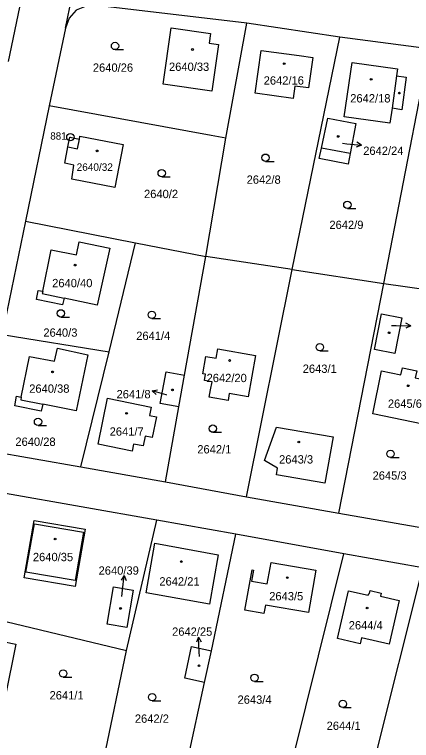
# Model space of a CAD drawing. Extents: x -733394 to -722299, y -1082822 to -1075049.
# Drawn here: x -728401.3 to -728320.2, y -1078430.2 to -1078281.8 of the extents above; entities that cross this region are included whole.
import ezdxf

# ---------------------------------------------------------------- set-up
doc = ezdxf.new("R2010")
doc.units = 0
for name, color, linetype in [('Hranice parcel', 7, 'Continuous'), ('Parcelní čísla', 7, 'Continuous'), ('Pop  PČ popisy', 7, 'Continuous'), ('Vnitřní kresba', 7, 'Continuous'), ('Značky bodu BP', 7, 'Continuous'), ('Značky budov', 7, 'Continuous'), ('Značky kultur', 7, 'Continuous')]:
    doc.layers.add(name, color=color, linetype=linetype)

msp = doc.modelspace()

# ---------------------------------------------------------------- linework, layer by layer
at = {"layer": 'Hranice parcel'}
for p, q in [((-728390.85, -1078284.56), (-728387.28, -1078266.8)), ((-728402.51, -1078291.38), (-728400.21, -1078280.32)), ((-728358.07, -1078307.09), (-728353.81, -1078283.57)), ((-728334.85, -1078286.41), (-728353.81, -1078283.57)), ((-728390.85, -1078284.56), (-728394.18, -1078300.46)), ((-728344.55, -1078333.93), (-728334.85, -1078286.41)), ((-728316.49, -1078288.87), (-728334.85, -1078286.41)), ((-728325.85, -1078336.81), (-728317.77, -1078295.39)), ((-728394.18, -1078300.46), (-728399, -1078324.07)), ((-728362.22, -1078331.29), (-728358.07, -1078307.09)), ((-728399, -1078324.07), (-728403.81, -1078347.23)), ((-728399, -1078324.07), (-728376.55, -1078328.47)), ((-728381.93, -1078350.73), (-728376.55, -1078328.47)), ((-728376.55, -1078328.47), (-728362.22, -1078331.29)), ((-728366.54, -1078355.54), (-728362.22, -1078331.29)), ((-728344.55, -1078333.93), (-728362.22, -1078331.29)), ((-728353.88, -1078380.37), (-728344.55, -1078333.93)), ((-728344.55, -1078333.93), (-728325.85, -1078336.81)), ((-728335.01, -1078383.71), (-728325.85, -1078336.81)), ((-728325.85, -1078336.81), (-728307.56, -1078339.37)), ((-728403.81, -1078347.23), (-728381.93, -1078350.73)), ((-728387.69, -1078374.27), (-728381.93, -1078350.73)), ((-728367.7, -1078362.01), (-728366.54, -1078355.54)), ((-728370.45, -1078377.35), (-728367.7, -1078362.01)), ((-728387.69, -1078374.27), (-728370.45, -1078377.35)), ((-728370.45, -1078377.35), (-728353.88, -1078380.37)), ((-728353.88, -1078380.37), (-728335.01, -1078383.71)), ((-728335.01, -1078383.71), (-728317.45, -1078386.83)), ((-728378.38, -1078411.81), (-728372.18, -1078385.17)), ((-728356.03, -1078388.06), (-728372.18, -1078385.17)), ((-728361.06, -1078411.87), (-728356.03, -1078388.06)), ((-728334.03, -1078392.02), (-728356.03, -1078388.06)), ((-728346.03, -1078440.53), (-728334.03, -1078392.02)), ((-728317.84, -1078394.92), (-728334.03, -1078392.02)), ((-728330.19, -1078443.91), (-728317.84, -1078394.92)), ((-728415.02, -1078403.04), (-728378.38, -1078411.81)), ((-728383.06, -1078434.27), (-728378.38, -1078411.81)), ((-728362.45, -1078418.35), (-728361.06, -1078411.87)), ((-728366.55, -1078437.26), (-728362.45, -1078418.35))]:
    msp.add_line(p, q, dxfattribs=at)
for points in [[(-728353.81, -1078283.57), (-728384.47, -1078279.93), (-728386.62, -1078280.08), (-728388.64, -1078280.94), (-728390.12, -1078282.56), (-728390.85, -1078284.56)], [(-728360.97, -1078297.44), (-728370.9, -1078296.03), (-728369.25, -1078284.53), (-728361.2, -1078285.71), (-728361.48, -1078287.66), (-728359.58, -1078287.94), (-728360.97, -1078297.44)], [(-728344.33, -1078298.96), (-728352.13, -1078297.9), (-728350.91, -1078289.13), (-728343.12, -1078290.21), (-728340.31, -1078290.6), (-728341.21, -1078296.8), (-728343.98, -1078296.42), (-728344.33, -1078298.96)], [(-728324.58, -1078304.03), (-728333.91, -1078302.7), (-728332.33, -1078291.58), (-728323.04, -1078292.88), (-728323.24, -1078294.32), (-728321.26, -1078294.63), (-728322.14, -1078301.27), (-728324.16, -1078300.96), (-728324.58, -1078304.03)], [(-728358.07, -1078307.09), (-728361.07, -1078306.54), (-728394.18, -1078300.46)], [(-728333.13, -1078312.39), (-728339.01, -1078311.26), (-728338.56, -1078309.1), (-728337.29, -1078302.98), (-728331.56, -1078304.06), (-728332.72, -1078310.21), (-728333.13, -1078312.39)], [(-728380.78, -1078317.15), (-728389.59, -1078315.48), (-728389.12, -1078312.61), (-728390.98, -1078312.19), (-728390.34, -1078308.87), (-728389.96, -1078306.89), (-728388.01, -1078307.27), (-728387.89, -1078306.67), (-728379.07, -1078308.34), (-728380.78, -1078317.15)], [(-728395.49, -1078338.35), (-728393.75, -1078329.9), (-728388.58, -1078330.91), (-728388.05, -1078328.28), (-728381.8, -1078329.55), (-728384.38, -1078341.19), (-728391.12, -1078339.78), (-728391.47, -1078341.12), (-728396.79, -1078340.07), (-728396.4, -1078338.2), (-728395.49, -1078338.35)], [(-728322.18, -1078343.78), (-728323.58, -1078351.09), (-728327.74, -1078350.25), (-728326.3, -1078342.98), (-728322.18, -1078343.78)], [(-728399.88, -1078360.01), (-728398.17, -1078351.7), (-728393.07, -1078352.68), (-728392.46, -1078350.01), (-728386.32, -1078351.36), (-728388.65, -1078362.82), (-728395.48, -1078361.46), (-728395.83, -1078362.9), (-728401.23, -1078361.78), (-728400.83, -1078359.82), (-728399.88, -1078360.01)], [(-728361.5, -1078360.05), (-728361.2, -1078358.53), (-728360.92, -1078356.9), (-728362.48, -1078356.62), (-728362.26, -1078355.33), (-728362.81, -1078355.24), (-728362.2, -1078351.7), (-728360.08, -1078352.07), (-728359.74, -1078350.14), (-728352.05, -1078351.49), (-728353.54, -1078359.95), (-728357.4, -1078359.27), (-728357.65, -1078360.71), (-728361.5, -1078360.05)], [(-728367.7, -1078362.01), (-728371.49, -1078361.33), (-728370.32, -1078354.86), (-728366.54, -1078355.54)], [(-728328.07, -1078363.46), (-728326.31, -1078354.65), (-728322.33, -1078355.46), (-728322.03, -1078354.02), (-728319.12, -1078354.61), (-728319.42, -1078356.05), (-728314.09, -1078357.14), (-728315.9, -1078365.94), (-728328.07, -1078363.46)], [(-728377.23, -1078371.03), (-728384.18, -1078369.64), (-728382.27, -1078360.24), (-728373.37, -1078362.09), (-728373.7, -1078363.77), (-728372.28, -1078364.05), (-728373.15, -1078368.29), (-728374.59, -1078368), (-728375, -1078369.99), (-728376.95, -1078369.6), (-728377.23, -1078371.03)], [(-728347.72, -1078366.13), (-728336.15, -1078368.15), (-728337.85, -1078377.63), (-728347.76, -1078375.87), (-728347.53, -1078374.56), (-728350.21, -1078372.99), (-728347.72, -1078366.13)], [(-728408.11, -1078368.53), (-728406.47, -1078370.99), (-728387.69, -1078374.27)], [(-728372.18, -1078385.17), (-728403.09, -1078379.73), (-728405.64, -1078379.9), (-728408.04, -1078380.6), (-728410.06, -1078382.2), (-728411.32, -1078384.42)], [(-728397.27, -1078385.24), (-728386.85, -1078386.99), (-728388.9, -1078398.73), (-728399.27, -1078396.98), (-728397.27, -1078385.24)], [(-728359.64, -1078392.24), (-728361.45, -1078402.31), (-728374.39, -1078399.99), (-728372.6, -1078389.9), (-728359.64, -1078392.24)], [(-728339.7, -1078395.41), (-728341.21, -1078404.03), (-728350.03, -1078402.51), (-728350.33, -1078404.27), (-728354.2, -1078403.58), (-728352.75, -1078395.3), (-728352.46, -1078395.36), (-728352.85, -1078397.62), (-728349.63, -1078398.17), (-728348.87, -1078393.8), (-728339.7, -1078395.41)], [(-728382.31, -1078406.4), (-728381.03, -1078398.82), (-728377.01, -1078399.5), (-728378.3, -1078407.08), (-728382.31, -1078406.4)], [(-728326.51, -1078400.72), (-728322.7, -1078401.61), (-728324.76, -1078410.5), (-728330.36, -1078409.22), (-728330.63, -1078410.42), (-728335.27, -1078409.35), (-728333.06, -1078399.63), (-728329, -1078400.53), (-728328.92, -1078400.16), (-728328.77, -1078400.19), (-728328.63, -1078399.57), (-728326.36, -1078400.1), (-728326.51, -1078400.72)], [(-728411.01, -1078408.46), (-728400.97, -1078410.53), (-728403.15, -1078421.38), (-728413.24, -1078419.31), (-728411.01, -1078408.46)], [(-728362.45, -1078418.35), (-728366.5, -1078417.45), (-728365.08, -1078411.01), (-728361.06, -1078411.87)]]:
    msp.add_lwpolyline(points, dxfattribs=at)
at = {"layer": 'Pop  PČ popisy'}
for p, q in [((-728334.3, -1078308.12), (-728333.4, -1078308.21)), ((-728333.4, -1078308.21), (-728330.42, -1078308.52)), ((-728330.42, -1078308.52), (-728331.46, -1078308.92)), ((-728330.42, -1078308.52), (-728331.36, -1078307.92)), ((-728320.34, -1078345.43), (-728321.33, -1078344.91)), ((-728324.26, -1078345.37), (-728323.34, -1078345.38)), ((-728323.34, -1078345.38), (-728320.34, -1078345.43)), ((-728320.34, -1078345.43), (-728321.35, -1078345.92)), ((-728373.15, -1078358.72), (-728372.04, -1078358.52)), ((-728370.26, -1078359.55), (-728373.15, -1078358.72)), ((-728373.15, -1078358.72), (-728372.32, -1078359.48)), ((-728370.12, -1078359.59), (-728370.26, -1078359.55)), ((-728378.89, -1078396.48), (-728379.49, -1078397.42)), ((-728379.2, -1078399.46), (-728378.89, -1078396.48)), ((-728378.89, -1078396.48), (-728378.49, -1078397.52)), ((-728379.35, -1078400.79), (-728379.2, -1078399.46)), ((-728363.66, -1078409.08), (-728364.12, -1078410.1)), ((-728363.55, -1078412.08), (-728363.66, -1078409.08)), ((-728363.66, -1078409.08), (-728363.12, -1078410.06)), ((-728363.51, -1078413.07), (-728363.55, -1078412.08))]:
    msp.add_line(p, q, dxfattribs=at)
at = {"layer": 'Vnitřní kresba'}
for p, q in [((-728323.24, -1078294.32), (-728324.16, -1078300.96)), ((-728388.41, -1078309.24), (-728388.01, -1078307.27)), ((-728390.34, -1078308.87), (-728388.41, -1078309.24)), ((-728332.72, -1078310.21), (-728338.56, -1078309.1)), ((-728395.49, -1078338.35), (-728395.59, -1078338.84)), ((-728395.59, -1078338.84), (-728391.12, -1078339.78)), ((-728399.88, -1078360.01), (-728399.99, -1078360.57)), ((-728399.99, -1078360.57), (-728395.48, -1078361.46)), ((-728398.92, -1078395.82), (-728397.2, -1078385.91)), ((-728397.2, -1078385.91), (-728387.16, -1078387.62)), ((-728387.16, -1078387.62), (-728388.85, -1078397.52)), ((-728388.85, -1078397.52), (-728398.92, -1078395.82))]:
    msp.add_line(p, q, dxfattribs=at)
at = {"layer": 'Značky bodu BP'}
for radius in [0.75, 0.03]:
    msp.add_circle((-728389.86, -1078306.88), radius, dxfattribs=at)
at = {"layer": 'Značky budov'}
for centre in [(-728364.91, -1078288.95), (-728346.17, -1078291.85), (-728328.42, -1078295.05), (-728322.66, -1078297.87), (-728335.14, -1078306.73), (-728384.38, -1078309.68), (-728388.89, -1078333.02), (-728324.76, -1078346.86), (-728357.33, -1078352.53), (-728393.5, -1078354.86), (-728320.85, -1078357.7), (-728369, -1078358.53), (-728378.38, -1078363.34), (-728343.21, -1078369.19), (-728392.97, -1078389.03), (-728367.2, -1078393.63), (-728345.54, -1078396.91), (-728379.6, -1078403.21), (-728329.24, -1078403.13), (-728363.57, -1078414.93)]:
    msp.add_circle(centre, 0.175, dxfattribs=at)
at = {"layer": 'Značky kultur'}
for p, q in [((-728380.73, -1078288.98), (-728378.98, -1078288.98)), ((-728349.99, -1078311.82), (-728348.24, -1078311.82)), ((-728371.2, -1078314.99), (-728369.45, -1078314.99)), ((-728333.28, -1078321.45), (-728331.53, -1078321.45)), ((-728391.8, -1078343.64), (-728390.05, -1078343.64)), ((-728373.21, -1078343.95), (-728371.46, -1078343.95)), ((-728338.92, -1078350.54), (-728337.17, -1078350.54)), ((-728396.46, -1078365.8), (-728394.71, -1078365.8)), ((-728360.75, -1078367.21), (-728359, -1078367.21)), ((-728324.45, -1078372.37), (-728322.7, -1078372.37)), ((-728391.33, -1078417.26), (-728389.58, -1078417.26)), ((-728352.25, -1078418.13), (-728350.5, -1078418.13)), ((-728373.13, -1078422.1), (-728371.38, -1078422.1)), ((-728334.22, -1078423.48), (-728332.47, -1078423.48))]:
    msp.add_line(p, q, dxfattribs=at)
for centre in [(-728380.73, -1078288.23), (-728349.99, -1078311.07), (-728371.2, -1078314.24), (-728333.28, -1078320.7), (-728391.8, -1078342.89), (-728373.21, -1078343.2), (-728338.92, -1078349.79), (-728396.46, -1078365.05), (-728360.75, -1078366.46), (-728324.45, -1078371.62), (-728391.33, -1078416.51), (-728352.25, -1078417.38), (-728373.13, -1078421.35), (-728334.22, -1078422.73)]:
    msp.add_circle(centre, 0.75, dxfattribs=at)

# ---------------------------------------------------------------- texts
at = {"layer": 'Parcelní čísla'}
for s, height, p in [('2640/26', 1.7, (-728385.26, -1078293.5)), ('2640/33', 1.7, (-728369.71, -1078293.33)), ('2642/16', 1.7, (-728350.37, -1078296.13)), ('2642/18', 1.7, (-728332.69, -1078299.78)), ('2642/24', 1.7, (-728330.04, -1078310.5)), ('2640/32', 1.53, (-728388.57, -1078313.76)), ('2642/8', 1.7, (-728353.85, -1078316.4)), ('2640/2', 1.7, (-728374.81, -1078319.33)), ('2642/9', 1.7, (-728336.95, -1078325.65)), ('2640/40', 1.7, (-728393.57, -1078337.55)), ('2640/3', 1.7, (-728395.37, -1078347.67)), ('2641/4', 1.7, (-728376.4, -1078348.33)), ('2643/1', 1.7, (-728342.4, -1078355.06)), ('2642/20', 1.7, (-728362.03, -1078356.95)), ('2640/38', 1.7, (-728398.26, -1078359.12)), ('2641/8', 1.7, (-728380.42, -1078360.26)), ('2645/6', 1.7, (-728325, -1078362.2)), ('2641/7', 1.7, (-728381.83, -1078367.9)), ('2640/28', 1.7, (-728401.09, -1078369.98)), ('2642/1', 1.7, (-728363.93, -1078371.53)), ('2643/3', 1.7, (-728347.23, -1078373.59)), ('2645/3', 1.7, (-728328.13, -1078376.89)), ('2640/35', 1.7, (-728397.51, -1078393.55)), ('2640/39', 1.7, (-728384.09, -1078396.31)), ('2642/21', 1.7, (-728371.68, -1078398.53)), ('2643/5', 1.7, (-728349.24, -1078401.56)), ('2644/4', 1.7, (-728333, -1078407.5)), ('2642/25', 1.7, (-728369.08, -1078408.8)), ('2641/1', 1.7, (-728394.1, -1078421.82)), ('2643/4', 1.7, (-728355.71, -1078422.7)), ('2642/2', 1.7, (-728376.68, -1078426.59)), ('2644/1', 1.7, (-728337.51, -1078428.05))]:
    msp.add_text(s, height=height, dxfattribs=at).set_placement(p)
at = {"layer": 'Značky bodu BP'}
msp.add_text('881', height=1.5, dxfattribs=at).set_placement((-728393.96, -1078307.38))

doc.saveas('drawing.dxf')
